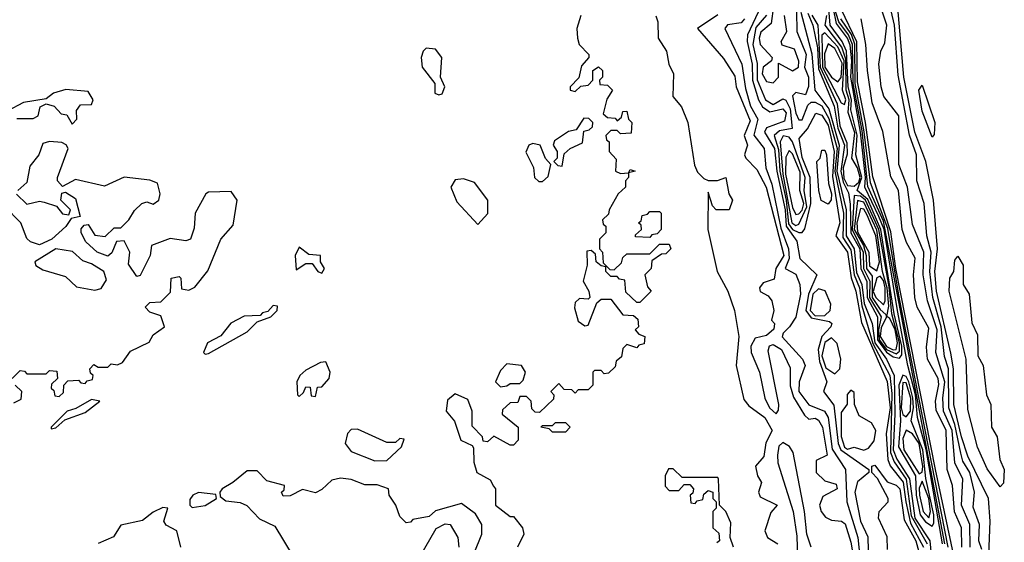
# Model space of a CAD drawing. Extents: x 2889633 to 3052318, y 540750 to 918690.
# Tile 409 of 656: x 3045683 to 3048718, y 705060 to 706672. Entities that reach past the tile are written whole.
import ezdxf

# ---------------------------------------------------------------- set-up
doc = ezdxf.new("R2010")
doc.units = 0

msp = doc.modelspace()

# ---------------------------------------------------------------- linework, layer by layer
at = {"layer": '0CON02XD'}
for points in [[(3048648.3, 705038.3), (3048639.2, 705065), (3048641.4, 705115), (3048621.7, 705168.3), (3048626, 705215), (3048611.1, 705275), (3048590.2, 705310.2), (3048583.3, 705335), (3048565, 705423.8), (3048546.4, 705475), (3048545.4, 705595), (3048533.6, 705633.6), (3048523.2, 705725), (3048497.5, 705815), (3048487.9, 705895), (3048492.5, 705955), (3048479.2, 706005), (3048470.8, 706105), (3048448, 706175), (3048446.7, 706255), (3048425.4, 706315.4), (3048391.1, 706501.1), (3048379.2, 706655), (3048351.4, 706775)], [(3048668.8, 704995), (3048674, 705125), (3048668.6, 705195), (3048605.4, 705325.4), (3048586.2, 705385), (3048562.1, 705485), (3048560.8, 705595), (3048552.9, 705642.9), (3048508.4, 705835), (3048503.8, 705895), (3048511.5, 705965), (3048500, 706115), (3048475.8, 706234.2), (3048441.8, 706325), (3048408.5, 706495), (3048386.7, 706745)], [(3048534.8, 705055), (3048345, 706050.4), (3048297.4, 706157.4), (3048279.4, 706329.4), (3048252.2, 706475), (3048250, 706595), (3048238.1, 706625), (3048208.1, 706665), (3048183.1, 706743.1)], [(3048612.9, 705045), (3048611.4, 705115), (3048585.7, 705175), (3048590, 705255), (3048565.5, 705305.5), (3048556.7, 705405), (3048530.5, 705465), (3048528.2, 705505), (3048534.6, 705555), (3048519.4, 705605), (3048507.1, 705645), (3048510.4, 705715), (3048480.6, 705805), (3048468.1, 705885), (3048469.4, 705955), (3048435, 706040), (3048419.2, 706155), (3048392.5, 706225), (3048392.5, 706375), (3048346.7, 706435), (3048338.8, 706465), (3048331.2, 706535), (3048337.5, 706575), (3048349.3, 706600.7), (3048355.8, 706655), (3048328.8, 706735)], [(3047412.5, 706685), (3047400, 706645), (3047402.5, 706615), (3047407.5, 706595), (3047437.5, 706565), (3047437.5, 706555), (3047415, 706530), (3047407, 706493), (3047380, 706465), (3047380, 706455), (3047395, 706450), (3047413, 706467), (3047435, 706470), (3047450, 706485), (3047450, 706515), (3047467, 706527), (3047480, 706515), (3047480, 706495), (3047470, 706485), (3047471.7, 706471.7), (3047495, 706470), (3047510, 706455), (3047493, 706427), (3047481.7, 706381.7), (3047495, 706370), (3047518.3, 706368.3), (3047525, 706360), (3047538.3, 706371.7), (3047541.7, 706388.3), (3047555, 706390), (3047560, 706365), (3047570, 706355), (3047568.3, 706321.7), (3047535, 706320), (3047525, 706330), (3047505, 706330), (3047490, 706315), (3047491.7, 706301.7), (3047500, 706295), (3047500, 706265), (3047521.7, 706241.7), (3047520, 706205), (3047535, 706197.5), (3047560, 706200), (3047565, 706210), (3047580, 706205), (3047560, 706200), (3047560, 706185), (3047550, 706175), (3047550, 706155), (3047527.5, 706135), (3047500, 706085), (3047498.3, 706071.7), (3047480, 706055), (3047481.7, 706041.7), (3047490, 706035), (3047490, 706015), (3047470, 705995), (3047470, 705965), (3047480, 705955), (3047481.7, 705921.7), (3047501.7, 705901.7), (3047515, 705900)], [(3047643.9, 706683.9), (3047650, 706665), (3047651.4, 706615), (3047676.7, 706575), (3047683.8, 706535), (3047698.8, 706505), (3047696, 706435), (3047722.9, 706402.9), (3047742.5, 706355), (3047763, 706223), (3047771.8, 706201.8), (3047792.3, 706182.3), (3047805, 706176.2), (3047833.6, 706176.4), (3047860, 706185), (3047868.8, 706135), (3047880, 706115), (3047870, 706085), (3047830, 706085), (3047818.3, 706098.3), (3047805, 706140), (3047804.3, 706025), (3047832.9, 705895), (3047866.2, 705835), (3047886, 705775), (3047900, 705695), (3047891.2, 705605), (3047915, 705500), (3047930.7, 705480.7), (3047980, 705445), (3048002.5, 705405), (3047983, 705367), (3047976.2, 705325), (3047951.2, 705295), (3047956.7, 705265), (3047970, 705245), (3047960, 705215), (3047965, 705200), (3048017.5, 705175), (3047998.3, 705151.7), (3047980, 705095), (3047987.5, 705075), (3048020, 705055)], [(3047835, 706686.7), (3047772.5, 706645), (3047851.9, 706551.9), (3047887.3, 706497.3), (3047891.2, 706465), (3047935, 706360), (3047916, 706315), (3047926.7, 706285), (3047922.5, 706272.5), (3047916.7, 706255), (3047921.2, 706245), (3047955, 706210), (3047984.4, 706155), (3048038.5, 705945), (3048014.2, 705905), (3048008.8, 705871.2), (3047975, 705860), (3047962.9, 705845), (3047965, 705833.8), (3047990.4, 705820.4), (3048001.2, 705805), (3048007.5, 705775), (3048000, 705745), (3048010, 705735), (3048007.5, 705717.5), (3047985, 705697.5), (3047950.4, 705689.6), (3047937.1, 705665), (3047938.1, 705645), (3047963.1, 705585), (3047980, 705505), (3047994.6, 705474.6), (3048015, 705456.7), (3048022.3, 705467.7), (3048022.9, 705485), (3047989.6, 705650.4), (3047993.9, 705666.1), (3048005, 705670), (3048031.2, 705655), (3048058, 705598), (3048057.7, 705542.3), (3048067.8, 705507.8), (3048102.5, 705452.5), (3048115, 705440), (3048135, 705442.5), (3048145, 705436.7), (3048158, 705415), (3048171.7, 705328.3), (3048137.5, 705312.5), (3048138, 705275), (3048165, 705250), (3048199.3, 705239.3), (3048202.5, 705225), (3048158.9, 705201.1), (3048147.8, 705175), (3048152.9, 705155), (3048167.2, 705137.2), (3048185, 705128.6), (3048215.7, 705125.7), (3048227.3, 705117.3), (3048245, 705060), (3048256, 704995)], [(3047959.2, 706695), (3047926.7, 706625), (3047925.4, 706605), (3047940.7, 706535), (3047942, 706485), (3047960.4, 706425), (3047973.1, 706403.1), (3047995, 706387.8), (3048035, 706396.9), (3048045.4, 706385), (3048040.8, 706359.2), (3047985, 706338.1), (3047978.6, 706325), (3048009.7, 706275), (3048016.6, 706205), (3048042.5, 706085), (3048045.7, 706035), (3048078.5, 705988.5), (3048088.1, 705935), (3048140, 705885), (3048114.8, 705825.2), (3048106.6, 705775), (3048122.1, 705752.1), (3048179.3, 705740.7), (3048186.7, 705735), (3048183.3, 705725), (3048155.4, 705694.6), (3048144.6, 705655), (3048148, 705618), (3048170.8, 705555), (3048160.8, 705525), (3048192.6, 705482.6), (3048205.9, 705365), (3048214, 705345), (3048300, 705285), (3048300, 705275), (3048265, 705246.2), (3048257.5, 705215), (3048274.1, 705125), (3048296.9, 705076.9), (3048298.6, 705035)], [(3047984.6, 706685.4), (3047952.3, 706647.7), (3047942.3, 706595), (3047956.4, 706536.4), (3047956.2, 706486.2), (3047981.4, 706425), (3048005, 706410), (3048035, 706427.5), (3048045, 706424), (3048057.4, 706397.4), (3048064.1, 706335.9), (3048025, 706329.5), (3048008.9, 706315), (3048021.4, 706271.4), (3048025.6, 706205), (3048046, 706115), (3048052.5, 706042.5), (3048065, 706024.7), (3048085, 706015.6), (3048095, 706016), (3048103.2, 706026.8), (3048121.1, 706105), (3048119.6, 706185), (3048095, 706246.7), (3048085.8, 706305), (3048111.4, 706335), (3048136.7, 706383.3), (3048155, 706377.5), (3048175, 706347.1), (3048193.2, 706265), (3048188.7, 706188.7), (3048210.5, 706045), (3048198.6, 706005), (3048234.6, 705955), (3048246.2, 705876.2), (3048260.4, 705835), (3048277.9, 705737.9), (3048356.4, 705556.4), (3048365.6, 705475), (3048353.5, 705395), (3048358.5, 705315), (3048366.1, 705296.1), (3048405.7, 705245.7), (3048414.7, 705184.7)], [(3048006.8, 706713.2), (3047999.7, 706660.3), (3047967, 706633), (3047962.2, 706615), (3047965.8, 706595.8), (3048002.5, 706555), (3048000, 706545), (3047974.6, 706525.4), (3047971.1, 706505), (3047985, 706480.8), (3048005, 706477.1), (3048021.4, 706495), (3048021.7, 706538.3), (3048065, 706514), (3048083.3, 706525), (3048084.1, 706544.1), (3048070.7, 706580.7), (3048033, 706593), (3048030, 706605), (3048047.1, 706635), (3048040.6, 706685)], [(3048077.3, 706697.3), (3048078.6, 706635), (3048106.9, 706565), (3048102.5, 706525), (3048114.4, 706495), (3048114.4, 706465.6), (3048105, 706440), (3048075, 706447.5), (3048065, 706437.5), (3048075, 706383.3), (3048085, 706363.3), (3048095, 706363.3), (3048112.1, 706407.9), (3048122.7, 706417.3), (3048135, 706417.1), (3048155, 706406.7), (3048177.2, 706367.2), (3048202.4, 706275), (3048195.8, 706205), (3048222.3, 706075), (3048219.8, 705999.8), (3048245, 705962), (3048255.2, 705885.2), (3048271.4, 705845), (3048279, 705789), (3048313.1, 705673.1), (3048365.3, 705575), (3048371.2, 705518.8), (3048367.5, 705337.5), (3048378, 705308), (3048415.2, 705255.2), (3048431.2, 705141.2), (3048479.7, 705055)], [(3048090.8, 706695), (3048125, 706566.7), (3048133.5, 706455), (3048176.6, 706396.6), (3048209, 706285), (3048201.8, 706205), (3048230.4, 706085), (3048230.5, 706005), (3048255.2, 705965), (3048262.2, 705892.2), (3048278.6, 705855), (3048286.1, 705796.1), (3048310.5, 705735), (3048319.1, 705675), (3048354.4, 705624.4), (3048378.2, 705575), (3048380.9, 705455), (3048374.8, 705344.8), (3048386.3, 705316.3), (3048425.6, 705255.6), (3048441.7, 705135), (3048488.2, 705065), (3048501.5, 704925)], [(3048111.9, 706691.9), (3048127.8, 706655), (3048142.5, 706585), (3048145, 706520), (3048193.8, 706405), (3048205, 706336.9), (3048224.8, 706285), (3048213.7, 706205), (3048220.9, 706170.9), (3048237.5, 706137.5), (3048243.2, 706103.2), (3048244.5, 706015), (3048272.5, 705965), (3048275.3, 705904.7), (3048294.4, 705864.4), (3048295.2, 705815), (3048326.8, 705755), (3048327.2, 705685), (3048355, 705646.9), (3048375, 705631.6), (3048395, 705627.5)], [(3048125, 706686.2), (3048142.7, 706655), (3048150.6, 706525), (3048202.2, 706412.2), (3048210.6, 706345), (3048232.4, 706292.4), (3048233.2, 706256.8), (3048221.2, 706215), (3048223.6, 706183.6), (3048235, 706160.3), (3048255, 706158.2)], [(3048255, 706158.2), (3048269.1, 706170.9), (3048273.2, 706185), (3048265, 706215.5), (3048247.9, 706245), (3048257.5, 706322.5), (3048236.1, 706386.1), (3048239.6, 706425), (3048230.6, 706455), (3048229.7, 706549.7), (3048217.2, 706587.2), (3048165.4, 706655), (3048171.1, 706685)], [(3048395, 705627.5), (3048402, 705638), (3048402, 705665), (3048378.3, 705765), (3048336.8, 706025), (3048296.9, 706116.9), (3048264.3, 706145), (3048278.8, 706185), (3048260.5, 706255), (3048264.5, 706315.5), (3048244.4, 706394.4), (3048246.4, 706425), (3048236.9, 706465), (3048231.9, 706575), (3048218.4, 706605), (3048181.3, 706655), (3048177.4, 706705)], [(3048527.1, 705055), (3048476.5, 705346.5), (3048450.2, 705445), (3048444.4, 705515), (3048420.9, 705605), (3048388.4, 705775), (3048347.6, 706025), (3048331.4, 706065), (3048287.8, 706155), (3048289.7, 706185), (3048274.1, 706325), (3048244.9, 706494.9), (3048248.2, 706545), (3048243.2, 706593.2), (3048234.7, 706615), (3048200.6, 706660.6), (3048191.3, 706705)], [(3048647.8, 704617.8), (3048505.4, 705284.6), (3048384, 705905), (3048368, 706018), (3048312.9, 706187.1), (3048290.3, 706355), (3048265, 706480), (3048263.2, 706603.2), (3048215, 706704.2)], [(3047917.1, 706675), (3047907.3, 706662.7), (3047865, 706655.8), (3047856.2, 706645), (3047909.4, 706535), (3047920.2, 706460.2), (3047935.3, 706405.3), (3047958.5, 706365), (3047945.4, 706315.4), (3047978.1, 706275), (3047983.1, 706215), (3048001.8, 706165), (3048029.1, 706029.1), (3048052.9, 705965), (3048054.6, 705935), (3048042, 705905), (3048075, 705887.5), (3048087.8, 705855), (3048089.6, 705825), (3048075.5, 705754.5), (3048055.5, 705724.5), (3048035.8, 705705), (3048033.4, 705693.4), (3048095.8, 705625), (3048104, 705605), (3048085.8, 705555), (3048084.4, 705525), (3048115, 705484), (3048164, 705465), (3048174.5, 705445), (3048187.1, 705347.1), (3048228.1, 705285), (3048232, 705185), (3048266, 705075), (3048272.5, 705015)], [(3048544.8, 705045), (3048394.1, 705815.9), (3048358.4, 706028.4), (3048305, 706168.8), (3048286.2, 706326.2), (3048258.4, 706475), (3048256.7, 706596.7), (3048246.6, 706626.6), (3048214.2, 706674.2)], [(3048586.9, 705045), (3048585.7, 705105), (3048564.5, 705154.5), (3048558, 705235), (3048541.4, 705285), (3048538.1, 705405), (3048507.9, 705467.9), (3048505.6, 705495), (3048516.5, 705546.5), (3048513.8, 705565), (3048480.8, 705625), (3048477.7, 705662.3), (3048485, 705720), (3048448.8, 705785), (3048442, 705815), (3048437.5, 705885), (3048443.3, 705936.7), (3048416, 705985), (3048402.9, 706025), (3048392, 706145), (3048367.7, 706187.7), (3048343.3, 706326.7), (3048310.8, 706415), (3048295.8, 706515), (3048291.4, 706595), (3048276.2, 706675)], [(3048225, 706410.8), (3048229.2, 706425), (3048219.6, 706455), (3048224, 706545), (3048205, 706588.2), (3048165, 706631.4), (3048155.8, 706624.2), (3048157.3, 706525), (3048215, 706415.8), (3048225, 706410.8)], [(3048205, 706480), (3048215, 706493.8), (3048218.3, 706538.3), (3048195, 706583.5), (3048175, 706597.1), (3048163.6, 706566.4), (3048164.5, 706525), (3048185, 706494.6), (3048205, 706480)], [(3046975, 706440), (3046985, 706443.3), (3046993.3, 706465), (3046980, 706495), (3046984, 706555), (3046965, 706581.2), (3046936.1, 706583.9), (3046926.7, 706575), (3046921.2, 706555), (3046923.8, 706525), (3046962.5, 706475), (3046963.3, 706445), (3046975, 706440)], [(3045675, 706367.5), (3045725, 706367.5), (3045740, 706375), (3045747, 706403), (3045765, 706412.5), (3045790, 706405), (3045811.7, 706381.7), (3045828.3, 706378.3), (3045845, 706350), (3045860, 706365), (3045858.3, 706391.7), (3045870.7, 706409.3), (3045905, 706410), (3045910, 706425), (3045895, 706450), (3045826.1, 706456.1), (3045787.5, 706445), (3045765, 706427.5), (3045695, 706416.7), (3045645, 706390)], [(3048495, 706310), (3048465, 706390), (3048454, 706455), (3048465, 706470), (3048503.3, 706355), (3048501.7, 706318.3), (3048495, 706310)], [(3047355, 706220), (3047361.7, 706258.3), (3047380, 706275), (3047418.3, 706291.7), (3047421.7, 706328.3), (3047438.3, 706331.7), (3047448.3, 706341.7), (3047450, 706355), (3047437, 706367), (3047421.7, 706368.3), (3047398.3, 706331.7), (3047375, 706327.5), (3047331.7, 706298.3), (3047327.5, 706285), (3047340, 706265), (3047340, 706245), (3047330, 706235), (3047341.7, 706221.7), (3047355, 706220)], [(3045660, 705565), (3045685, 705590), (3045698.3, 705588.3), (3045705, 705580), (3045765, 705580), (3045775, 705590), (3045798.3, 705588.3), (3045800, 705565), (3045781.7, 705548.3), (3045780, 705535), (3045788.3, 705528.3), (3045791.7, 705511.7), (3045805, 705510), (3045818.3, 705521.7), (3045820, 705545), (3045831.7, 705558.3), (3045865, 705560), (3045871.7, 705551.7), (3045885, 705550), (3045891.7, 705558.3), (3045908.3, 705561.7), (3045910, 705575), (3045901.7, 705581.7), (3045900, 705595), (3045911.7, 705608.3), (3045925, 705600), (3045955, 705600), (3045965, 705610), (3045985, 705607.5), (3046000, 705615), (3046025, 705650), (3046083, 705677), (3046095, 705700), (3046130, 705725), (3046118.3, 705758.3), (3046085, 705770), (3046070, 705785), (3046085, 705800), (3046118.3, 705801.7), (3046148.3, 705831.7), (3046150, 705875), (3046175, 705880), (3046180, 705875), (3046181.7, 705841.7), (3046205, 705837.5), (3046223, 705847), (3046263, 705897), (3046303.3, 705995), (3046341.7, 706038.3), (3046353.3, 706115), (3046335, 706142.5), (3046265, 706140), (3046257.5, 706135), (3046223.8, 706075), (3046221.2, 706028.8), (3046210, 705995), (3046195, 705990), (3046147, 705997), (3046090, 705975), (3046085.8, 705945), (3046055, 705882.5), (3046045, 705880), (3046018.3, 705918.3), (3046022.5, 705955), (3046005, 705990), (3045981.7, 705988.3), (3045967, 705953), (3045955, 705942.5), (3045922.5, 705955), (3045887, 705987), (3045873.3, 706015), (3045873, 706027), (3045881.7, 706038.3), (3045895, 706040), (3045915, 706007.5), (3045947, 706003), (3045975, 706030), (3045995, 706030), (3046020, 706055), (3046037, 706083), (3046060, 706105), (3046075, 706110), (3046095, 706102.5), (3046112.5, 706115), (3046116.2, 706135), (3046107.7, 706167.7), (3046085, 706176.7), (3046005, 706186.2), (3045945, 706158.8), (3045855, 706178.8), (3045815, 706157.5), (3045800, 706175), (3045800, 706185), (3045832.5, 706275), (3045826.4, 706286.4), (3045813.3, 706293.3), (3045775, 706296.7), (3045755, 706290), (3045742.5, 706255), (3045715, 706220), (3045705, 706170), (3045677.5, 706145)], [(3047295, 706172.5), (3047311.7, 706188.3), (3047320, 706225), (3047303.9, 706243.9), (3047287.5, 706285), (3047265, 706290), (3047252.5, 706285), (3047243.6, 706263.6), (3047266.4, 706216.4), (3047270, 706185), (3047283, 706173), (3047295, 706172.5)], [(3048075, 706036.7), (3048085, 706040.8), (3048109, 706095), (3048101.3, 706145), (3048103.9, 706185), (3048065.4, 706295.4), (3048055, 706309.4), (3048036.7, 706313.3), (3048027.3, 706295), (3048035.2, 706195), (3048063.3, 706045), (3048075, 706036.7)], [(3048075, 706070.8), (3048085, 706073.1), (3048095.2, 706084.8), (3048100, 706105), (3048087.5, 706145), (3048088.4, 706201.6), (3048065, 706258), (3048055, 706268.8), (3048045, 706247.5), (3048043.2, 706195), (3048065, 706092.5), (3048075, 706070.8)], [(3048175, 706102.5), (3048153.9, 706113.9), (3048146.2, 706145), (3048140, 706235), (3048150, 706245), (3048155, 706270), (3048165, 706270), (3048170, 706255), (3048176.4, 706166.4), (3048185.4, 706135), (3048183.9, 706116.1), (3048175, 706102.5)], [(3047095, 706040), (3047125.8, 706074.2), (3047125.7, 706115.7), (3047085, 706170), (3047050.7, 706180.7), (3047025, 706177.5), (3047012.5, 706155), (3047030.4, 706110.4), (3047095, 706040)], [(3045673.6, 706133.6), (3045705, 706102.5), (3045745, 706112.5), (3045759.3, 706109.3), (3045796.7, 706096.7), (3045815, 706073.3), (3045835, 706070), (3045840, 706085), (3045810, 706115), (3045813, 706137), (3045825, 706140), (3045855, 706120), (3045870, 706065), (3045841.7, 706058.3), (3045825.9, 706034.1), (3045782.5, 705995), (3045745, 705977.5), (3045716.7, 705986.7), (3045705, 705997.5), (3045687.5, 706045), (3045636.4, 706096.4)], [(3048385, 705641.3), (3048395, 705650), (3048395.1, 705675), (3048370.9, 705765), (3048362.5, 705847.5), (3048330.8, 706025), (3048290.4, 706115), (3048275, 706127.5), (3048255, 706129.5), (3048249.1, 706025), (3048282.8, 705955), (3048283.5, 705905), (3048303, 705865), (3048302.3, 705815), (3048337.8, 705755), (3048330.3, 705715), (3048332.3, 705685), (3048355, 705655.2), (3048385, 705641.3)], [(3048375, 705653.2), (3048385, 705654.7), (3048388.7, 705675), (3048381.5, 705715), (3048365, 705750), (3048356, 705756), (3048362, 705788), (3048357.1, 705845), (3048342.9, 705895), (3048325, 706023.1), (3048285, 706109.6), (3048265.5, 706114.5), (3048255.2, 706025), (3048283.8, 705975), (3048292.3, 705945), (3048293.2, 705905), (3048310.8, 705880.8), (3048310.4, 705815), (3048335, 705778.2), (3048353.1, 705763.1), (3048354.5, 705755), (3048338, 705722), (3048335.5, 705695), (3048355, 705663.5), (3048375, 705653.2)], [(3047625, 706000), (3047581.7, 706001.7), (3047581.7, 706008.3), (3047600, 706025), (3047598.3, 706038.3), (3047590, 706045), (3047598.3, 706051.7), (3047601.7, 706068.3), (3047618.3, 706071.7), (3047625, 706080), (3047655, 706080), (3047660, 706075), (3047660, 706025), (3047648.3, 706011.7), (3047631.7, 706008.3), (3047625, 706000)], [(3048325, 705897.5), (3048332.9, 705925), (3048321.6, 706005), (3048295, 706069.5), (3048285, 706087.5), (3048275, 706090), (3048263.1, 706045), (3048265, 706017.5), (3048300, 705955), (3048302.6, 705912.6), (3048325, 705897.5)], [(3045915, 705837.5), (3045935, 705842.5), (3045950.7, 705869.3), (3045943.3, 705895), (3045905, 705918.8), (3045877.7, 705927.7), (3045846.6, 705956.6), (3045795, 705965.7), (3045730, 705925), (3045733.6, 705913.6), (3045755, 705900), (3045825, 705880), (3045858.3, 705848.3), (3045915, 705837.5)], [(3046615, 705890), (3046622.5, 705905), (3046610, 705925), (3046610, 705945), (3046575, 705947.5), (3046545, 705970), (3046532.5, 705945), (3046535, 705900), (3046565, 705920), (3046585, 705920), (3046602.5, 705895), (3046615, 705890)], [(3047515, 705900), (3047538.3, 705921.7), (3047541.7, 705938.3), (3047555, 705950), (3047625, 705950), (3047655, 705980), (3047685, 705980), (3047690, 705965), (3047675, 705950), (3047661.7, 705948.3), (3047631.7, 705928.3), (3047630, 705905), (3047610, 705885), (3047618.3, 705848.3), (3047630, 705835), (3047595, 705800), (3047585, 705800), (3047551.7, 705831.7), (3047548.3, 705868.3), (3047531.7, 705871.7), (3047525, 705880), (3047505, 705880), (3047490, 705895), (3047490, 705910), (3047475, 705912.5), (3047460, 705925), (3047458.3, 705948.3), (3047445, 705960), (3047431.7, 705958.3), (3047432.5, 705915), (3047420, 705865), (3047437.5, 705835), (3047440, 705815), (3047435, 705810), (3047408.3, 705811.7), (3047395, 705800), (3047393.6, 705783.6), (3047405, 705742.5), (3047425, 705727.5), (3047435, 705730), (3047461.7, 705798.3), (3047475, 705810), (3047505, 705810), (3047541.7, 705761.7), (3047575, 705760), (3047588.3, 705748.3), (3047590, 705725), (3047580, 705715), (3047591.7, 705701.7), (3047610, 705695), (3047608.3, 705671.7), (3047591.7, 705668.3), (3047585, 705660), (3047555, 705670), (3047541.7, 705658.3), (3047538.3, 705631.7), (3047521.7, 705618.3), (3047518.3, 705601.7), (3047498.3, 705581.7), (3047485, 705580), (3047475, 705590), (3047455, 705590), (3047450, 705585), (3047450, 705545), (3047435, 705530), (3047405, 705530), (3047395, 705520), (3047385, 705530), (3047361.7, 705531.7), (3047345, 705550), (3047320, 705525), (3047330, 705515), (3047328.3, 705501.7), (3047285, 705460), (3047271.7, 705461.7), (3047261.7, 705471.7), (3047260, 705495), (3047245, 705510), (3047225, 705510), (3047218.3, 705491.7), (3047195, 705490), (3047171.7, 705468.3), (3047170, 705455), (3047220, 705415), (3047220, 705375), (3047205, 705360), (3047195, 705360), (3047145, 705387.5), (3047125, 705370), (3047111.7, 705371.7), (3047110, 705385), (3047078.3, 705418.3), (3047077.5, 705465), (3047065, 705500), (3047025, 705517.5), (3047001.7, 705498.3), (3046997.5, 705465), (3047023.3, 705433.3), (3047042.5, 705375), (3047078.3, 705358.3), (3047081.7, 705351.7), (3047083, 705307), (3047092.5, 705275), (3047133, 705253), (3047143.3, 705233.3), (3047150, 705225), (3047150, 705175), (3047195, 705140), (3047205, 705140), (3047232.5, 705105), (3047237.5, 705085), (3047217.5, 705045)], [(3048705, 705231.2), (3048665, 705286.2), (3048635, 705353.3), (3048605, 705470), (3048600, 705625), (3048547.5, 705835), (3048550, 705875), (3048562.5, 705895), (3048565, 705930), (3048575, 705942.5), (3048591.2, 705915), (3048591.2, 705855), (3048609.2, 705825), (3048617.3, 705737.3), (3048635, 705700), (3048635.7, 705635), (3048652.9, 705605), (3048662.5, 705515), (3048676.7, 705485), (3048677.8, 705415), (3048695.5, 705385), (3048704.3, 705315), (3048717.8, 705285), (3048715, 705242.5), (3048705, 705231.2)], [(3048345, 705792.9), (3048350.5, 705805), (3048350.2, 705845), (3048345, 705867.5), (3048335, 705880.6), (3048325, 705876.2), (3048313.9, 705833.9), (3048321.8, 705815), (3048345, 705792.9)], [(3048135, 705758.4), (3048165, 705759.2), (3048181.5, 705775), (3048183.3, 705795), (3048165.6, 705835.6), (3048145, 705841.9), (3048128.2, 705825), (3048119.6, 705775), (3048135, 705758.4)], [(3046255, 705640), (3046265, 705642.5), (3046385, 705708.8), (3046415, 705740), (3046457.5, 705755), (3046476.7, 705775), (3046478.3, 705788.3), (3046465, 705790), (3046448.3, 705771.7), (3046431.7, 705768.3), (3046425, 705760), (3046375, 705757.5), (3046333.9, 705736.1), (3046303, 705697), (3046262.5, 705675), (3046250, 705645), (3046255, 705640)], [(3048195, 705580), (3048210.5, 705595), (3048214.1, 705625), (3048203.1, 705673.1), (3048185, 705690.6), (3048164.2, 705675.8), (3048155.8, 705635), (3048167.9, 705597.9), (3048195, 705580)], [(3046595, 705510), (3046601.7, 705538.3), (3046615, 705540), (3046637.5, 705565), (3046640, 705585), (3046627, 705617), (3046610, 705615), (3046565, 705591.2), (3046546.7, 705575), (3046537.5, 705555), (3046540, 705515), (3046545, 705510), (3046558.3, 705521.7), (3046565, 705540), (3046578.3, 705538.3), (3046581.7, 705511.7), (3046595, 705510)], [(3047165, 705540), (3047185, 705542.5), (3047195, 705550), (3047225, 705550), (3047235, 705560), (3047242.5, 705585), (3047230, 705605), (3047185, 705610), (3047165, 705590), (3047150, 705555), (3047165, 705540)], [(3048495, 705110), (3048500.9, 705119.1), (3048501, 705145), (3048476.4, 705256.4), (3048466.4, 705345), (3048430.5, 705435), (3048437.6, 705475), (3048435.9, 705505.9), (3048423.3, 705555), (3048415, 705571.8), (3048405, 705575.6), (3048393, 705545), (3048397.9, 705435), (3048391.6, 705355), (3048443.6, 705265), (3048446.2, 705205), (3048458, 705145), (3048475, 705122.9), (3048495, 705110)], [(3045665, 705490), (3045688.3, 705501.7), (3045690, 705525), (3045670, 705545)], [(3048415, 705447.5), (3048428.8, 705465), (3048430, 705505), (3048415, 705551.4), (3048405, 705552.5), (3048399.8, 705475), (3048405, 705454.3), (3048415, 705447.5)], [(3045780, 705410), (3045795, 705413.3), (3045822.5, 705437.5), (3045885, 705460), (3045930, 705495), (3045905, 705500), (3045857, 705473), (3045830, 705465), (3045780, 705415), (3045780, 705410)], [(3048285, 705344.4), (3048299.2, 705350.8), (3048316.8, 705373.2), (3048322.3, 705405), (3048308.4, 705428.4), (3048270.3, 705450.3), (3048256, 705485), (3048255, 705522.5), (3048245, 705528.8), (3048233.9, 705516.1), (3048233.6, 705486.4), (3048215, 705460), (3048215, 705386.7), (3048225, 705353.1), (3048235, 705347.5), (3048255, 705353.8), (3048285, 705344.4)], [(3047365, 705400), (3047325, 705400), (3047315, 705410), (3047290, 705415), (3047295, 705420), (3047325, 705420), (3047335, 705430), (3047365, 705430), (3047380, 705415), (3047365, 705400)], [(3046778.3, 705311.7), (3046815, 705312.5), (3046860, 705355), (3046868.3, 705378.3), (3046855, 705380), (3046841.7, 705368.3), (3046815, 705367.5), (3046725, 705408.8), (3046705, 705407.5), (3046693.9, 705396.1), (3046686.7, 705365), (3046705, 705340), (3046778.3, 705311.7)], [(3048455, 705271.4), (3048465, 705276.2), (3048466.6, 705293.4), (3048455, 705364.5), (3048435, 705394.3), (3048415, 705405.8), (3048405, 705380), (3048407.9, 705345), (3048455, 705271.4)], [(3048122.9, 705045), (3048109.2, 705085), (3048102.5, 705155), (3048067.5, 705337.5), (3048055.5, 705355.5), (3048035, 705367.5), (3048023.4, 705356.6), (3048018.8, 705328.8), (3048020, 705305), (3048067.5, 705155), (3048078.8, 705078.8), (3048080.3, 705010.3)], [(3048358.3, 705038.3), (3048357, 705077), (3048330, 705135), (3048332.5, 705155), (3048360, 705185), (3048360, 705195), (3048327, 705257), (3048310, 705275), (3048310, 705295), (3048318.3, 705298.3), (3048357, 705247), (3048385, 705236.2), (3048395.4, 705225.4), (3048408.9, 705128.9), (3048445.6, 705064.4), (3048466.9, 704985)], [(3047083.6, 705026.4), (3047107.5, 705085), (3047107.5, 705115), (3047088.3, 705148.3), (3047045, 705180), (3046965, 705157.5), (3046945, 705140), (3046895, 705130), (3046888.3, 705121.7), (3046875, 705120), (3046855, 705140), (3046842.5, 705175), (3046822.5, 705205), (3046820, 705225), (3046785, 705237.5), (3046747, 705237), (3046705, 705253.8), (3046672.3, 705257.7), (3046645, 705251.2), (3046615, 705222.5), (3046595, 705212.5), (3046555, 705222.5), (3046517, 705203), (3046495, 705202.5), (3046490, 705215), (3046498.3, 705221.7), (3046500, 705235), (3046445, 705250), (3046415, 705280), (3046385, 705280), (3046340, 705245), (3046307.5, 705225), (3046300, 705215), (3046301.7, 705201.7), (3046318.3, 705188.3), (3046363, 705183), (3046383.6, 705173.6), (3046422.7, 705132.7), (3046469.6, 705109.6), (3046525.9, 705015.9)], [(3047883.3, 705045), (3047872.5, 705075), (3047875, 705120), (3047860, 705155), (3047840, 705175), (3047837.5, 705255), (3047835, 705260), (3047725, 705260), (3047697, 705287), (3047683, 705287), (3047672.5, 705265), (3047673, 705233), (3047685, 705220), (3047715, 705220), (3047731.7, 705238.3), (3047748.3, 705238.3), (3047760, 705225), (3047758.3, 705211.7), (3047750, 705205), (3047751.7, 705181.7), (3047765, 705180), (3047771.7, 705188.3), (3047788.3, 705191.7), (3047791.7, 705208.3), (3047805, 705220), (3047820, 705215), (3047820, 705195), (3047830, 705185), (3047830, 705165), (3047820, 705155), (3047820, 705105), (3047838.3, 705088.3), (3047840, 705065), (3047831.7, 705058.3)], [(3048485, 705135.8), (3048490.7, 705155), (3048485.2, 705194.8), (3048465, 705248.8), (3048455, 705227.5), (3048456.2, 705205), (3048468.2, 705155), (3048485, 705135.8)], [(3046215, 705167.5), (3046255, 705173.8), (3046290, 705195), (3046287.5, 705207.5), (3046235, 705213.3), (3046217.5, 705205), (3046208.3, 705191.7), (3046207.5, 705175), (3046215, 705167.5)], [(3046180, 705045), (3046167.5, 705095), (3046135, 705112.5), (3046127.5, 705125), (3046140, 705165), (3046125, 705167.5), (3046095, 705153.3), (3046062.3, 705127.7), (3045995, 705112.5), (3045973, 705077), (3045925, 705056)], [(3048414.7, 705184.7), (3048429, 705119), (3048469.2, 705045)], [(3046901.7, 704988.3), (3046967, 705103), (3046995, 705117.5), (3047010, 705115), (3047033.3, 705075), (3047036.7, 705045)]]:
    msp.add_lwpolyline(points, dxfattribs=at)

doc.saveas('drawing.dxf')
